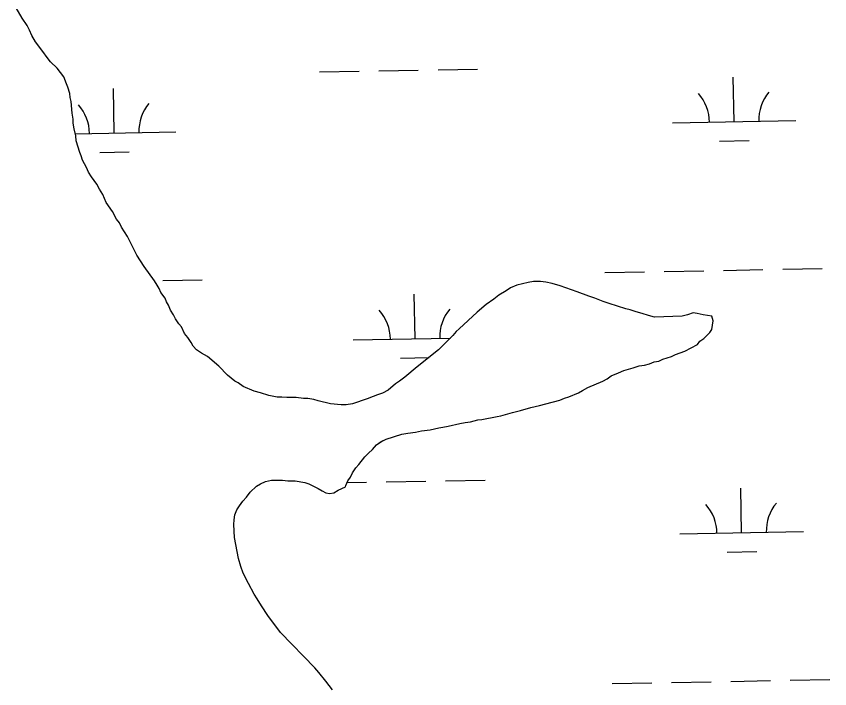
# Model space of a CAD drawing. Extents: x 3957609 to 3995875, y 234277 to 260273.
# Drawn here: x 3970136 to 3970794, y 249408 to 249952 of the extents above; entities that cross this region are included whole.
import ezdxf

# ---------------------------------------------------------------- set-up
doc = ezdxf.new("R2010")
doc.units = 0
doc.layers.add('V-TOPO-SHOR', color=7, linetype='Continuous')
doc.layers.add('V-WETL-SWMP', color=7, linetype='Continuous')

msp = doc.modelspace()

# ---------------------------------------------------------------- linework, layer by layer
at = {"layer": 'V-TOPO-SHOR'}
for points in [[(3970179.416, 249885.938), (3970179.014, 249889.111), (3970177.421, 249894.264), (3970176.227, 249897.037), (3970174.234, 249902.587), (3970168.672, 249909.716), (3970163.507, 249914.862), (3970161.52, 249917.238), (3970156.353, 249924.367), (3970151.188, 249931.101), (3970148.405, 249936.252), (3970146.414, 249940.612), (3970144.426, 249944.177), (3970140.45, 249950.119), (3970135.679, 249958.44)], [(3970652.403, 249708.25), (3970649.231, 249709.036), (3970640.5, 249711.799), (3970637.328, 249712.585), (3970632.566, 249714.164), (3970628.997, 249714.953), (3970615.507, 249719.293), (3970610.745, 249720.872), (3970603.999, 249723.636), (3970599.237, 249725.215), (3970589.714, 249728.769), (3970575.827, 249733.506), (3970569.48, 249735.478), (3970564.323, 249736.66), (3970559.959, 249737.049), (3970554.407, 249737.041), (3970550.046, 249736.24), (3970540.929, 249734.241), (3970535.778, 249731.853), (3970532.212, 249729.469), (3970526.269, 249725.889), (3970522.308, 249722.713), (3970515.972, 249718.338), (3970508.843, 249712.379), (3970494.191, 249698.872), (3970491.816, 249696.488), (3970489.045, 249693.312), (3970477.564, 249681.794), (3970460.137, 249667.886), (3970450.235, 249659.542), (3970445.879, 249656.364), (3970442.711, 249654.375), (3970436.769, 249649.21), (3970432.014, 249646.822), (3970428.051, 249645.231), (3970424.486, 249644.035), (3970419.728, 249642.044), (3970407.839, 249638.059), (3970402.685, 249637.258), (3970398.72, 249637.252), (3970389.993, 249638.03), (3970380.077, 249640.393), (3970376.505, 249641.577), (3970371.745, 249642.364), (3970368.176, 249642.357), (3970362.226, 249643.142), (3970354.692, 249643.13), (3970350.725, 249643.519), (3970346.76, 249643.513), (3970340.016, 249644.692), (3970333.272, 249647.06), (3970328.115, 249648.241), (3970319.382, 249652.194), (3970315.413, 249654.963), (3970312.634, 249656.544), (3970306.678, 249661.293), (3970299.529, 249668.42), (3970290.395, 249676.338), (3970285.631, 249679.105), (3970281.662, 249681.874), (3970278.881, 249684.647), (3970277.29, 249687.817), (3970274.508, 249691.778), (3970271.727, 249694.946), (3970269.337, 249700.492), (3970267.353, 249702.87), (3970264.57, 249706.831), (3970262.978, 249710.001), (3970260.592, 249713.962), (3970259.001, 249717.925), (3970257.41, 249720.698), (3970256.216, 249723.473), (3970252.638, 249728.226), (3970251.444, 249731.396), (3970249.853, 249734.169), (3970247.467, 249737.735), (3970239.121, 249749.22), (3970233.157, 249758.332), (3970225.598, 249773.391), (3970220.828, 249780.917), (3970219.235, 249784.483), (3970216.851, 249787.653), (3970213.671, 249793.594), (3970208.501, 249801.12), (3970205.716, 249807.461), (3970202.933, 249811.819), (3970200.944, 249815.782), (3970196.572, 249821.723), (3970194.186, 249825.684), (3970192.595, 249829.252), (3970189.412, 249835.195), (3970188.218, 249838.763), (3970187.022, 249841.536), (3970184.231, 249851.049), (3970183.829, 249855.014), (3970182.629, 249860.564), (3970181.828, 249865.321), (3970181.824, 249868.494), (3970181.023, 249873.251), (3970180.214, 249882.766), (3970179.416, 249885.938)], [(3970639.765, 249668.752), (3970644.058, 249669.297), (3970648.35, 249670.376), (3970652.104, 249671.992), (3970655.86, 249672.535), (3970659.078, 249674.151), (3970666.049, 249676.307), (3970669.267, 249677.923), (3970676.777, 249680.618), (3970686.963, 249686), (3970689.106, 249688.687), (3970692.323, 249690.84), (3970697.146, 249695.677), (3970698.75, 249698.362), (3970699.813, 249705.342), (3970698.733, 249709.096), (3970691.756, 249710.159), (3970686.922, 249711.224), (3970683.703, 249711.756), (3970678.876, 249710.138), (3970674.583, 249709.057), (3970652.403, 249708.25)], [(3970402.375, 249571.927), (3970403.95, 249575.881), (3970406.318, 249578.652), (3970407.893, 249582.214), (3970410.653, 249586.171), (3970413.021, 249588.939), (3970417.754, 249595.272), (3970420.91, 249598.045), (3970424.068, 249601.211), (3970427.224, 249604.773), (3970431.17, 249607.546), (3970435.121, 249609.528), (3970447.761, 249613.501), (3970452.504, 249614.3), (3970458.826, 249615.101), (3970463.568, 249616.295), (3970470.68, 249617.095), (3970477.793, 249618.689), (3970480.955, 249619.088), (3970485.301, 249619.887), (3970494.783, 249622.273), (3970499.129, 249623.071), (3970503.477, 249623.473), (3970509.404, 249625.064), (3970512.566, 249625.464), (3970524.815, 249627.856), (3970527.975, 249628.257), (3970537.457, 249631.038), (3970543.777, 249632.629), (3970552.074, 249635.013), (3970559.187, 249636.607), (3970564.323, 249638.196), (3970575.779, 249640.981), (3970579.335, 249642.568), (3970582.89, 249643.758), (3970590.789, 249646.935), (3970593.949, 249648.915), (3970598.293, 249651.295), (3970610.536, 249656.452), (3970614.091, 249658.434), (3970617.249, 249660.81), (3970623.174, 249663.192), (3970627.518, 249665.174), (3970635.026, 249667.163), (3970639.765, 249668.752)], [(3970377.441, 249424.344), (3970349.639, 249453.12), (3970339.393, 249466.832), (3970334.206, 249474.546), (3970330.704, 249480.367), (3970328.262, 249483.988), (3970323.556, 249492.63), (3970319.313, 249501.111), (3970317.365, 249506.44), (3970315.434, 249513.014), (3970312.249, 249529.898), (3970311.78, 249540.506), (3970311.989, 249544.244), (3970312.671, 249548.287), (3970314.287, 249552.162), (3970316.363, 249555.561), (3970319.067, 249559.264), (3970321.922, 249562.651), (3970324.943, 249566.661), (3970329.999, 249571.421), (3970333.302, 249573.399), (3970337.538, 249575.208), (3970342.23, 249576.232), (3970351.274, 249576.256), (3970355.476, 249575.883), (3970361.397, 249575.642), (3970369.173, 249574.438), (3970372.589, 249573.453), (3970380.171, 249569.445), (3970383.261, 249567.53), (3970386.202, 249566.084), (3970389.153, 249565.416), (3970392.592, 249565.99), (3970396.364, 249568.117), (3970402.173, 249570.839), (3970402.375, 249571.927)], [(3970391.525, 249406.678), (3970386.325, 249413.612), (3970380.658, 249420.555), (3970377.441, 249424.344)]]:
    msp.add_lwpolyline(points, dxfattribs=at)
at = {"layer": 'V-WETL-SWMP'}
for p, q in [((3970381.107, 249906.666), (3970413.102, 249907.248)), ((3970429.099, 249907.539), (3970461.094, 249908.121)), ((3970477.091, 249908.411), (3970509.086, 249908.993)), ((3970716.74, 249866.331), (3970716.085, 249902.325)), ((3970214.915, 249857.207), (3970214.26, 249893.201)), ((3970666.748, 249865.422), (3970766.731, 249867.24)), ((3970183.479, 249856.635), (3970264.906, 249858.116)), ((3970705.022, 249850.685), (3970729.018, 249851.121)), ((3970203.197, 249841.56), (3970227.193, 249841.996)), ((3970660.088, 249745.21), (3970692.083, 249745.792)), ((3970708.08, 249746.083), (3970740.075, 249746.665)), ((3970756.072, 249746.956), (3970788.067, 249747.537)), ((3970612.096, 249744.338), (3970644.091, 249744.92)), ((3970254.247, 249737.831), (3970286.242, 249738.413)), ((3970458.452, 249690.794), (3970457.798, 249726.788)), ((3970408.461, 249689.885), (3970487.053, 249691.314)), ((3970446.735, 249675.147), (3970469.759, 249675.566)), ((3970403.336, 249574.34), (3970419.15, 249574.628)), ((3970435.147, 249574.919), (3970467.142, 249575.501)), ((3970483.139, 249575.791), (3970515.134, 249576.373)), ((3970722.788, 249533.711), (3970722.133, 249569.705)), ((3970672.796, 249532.802), (3970772.779, 249534.62)), ((3970711.07, 249518.065), (3970735.066, 249518.501)), ((3970618.144, 249411.718), (3970650.139, 249412.3)), ((3970666.136, 249412.59), (3970698.131, 249413.172)), ((3970714.128, 249413.463), (3970746.123, 249414.045)), ((3970762.121, 249414.336), (3970794.115, 249414.917))]:
    msp.add_line(p, q, dxfattribs=at)
for points in [[(3970526.269, 249725.89), (3970522.309, 249722.712), (3970515.971, 249718.339), (3970508.842, 249712.379), (3970494.191, 249698.873), (3970491.816, 249696.489), (3970489.045, 249693.312), (3970477.563, 249681.794), (3970460.137, 249667.886), (3970450.236, 249659.542), (3970445.879, 249656.363), (3970442.71, 249654.375), (3970436.77, 249649.21), (3970432.015, 249646.823), (3970428.052, 249645.23), (3970424.485, 249644.035), (3970419.729, 249642.044), (3970407.839, 249638.059), (3970402.685, 249637.258), (3970398.719, 249637.252), (3970389.994, 249638.031), (3970380.076, 249640.394), (3970376.505, 249641.578), (3970371.745, 249642.363), (3970368.176, 249642.358), (3970362.226, 249643.141), (3970354.692, 249643.129), (3970350.725, 249643.519), (3970346.76, 249643.513), (3970340.016, 249644.692), (3970333.271, 249647.06), (3970328.114, 249648.241), (3970319.383, 249652.193), (3970315.413, 249654.963), (3970312.634, 249656.544), (3970306.678, 249661.293), (3970299.529, 249668.42), (3970290.395, 249676.337), (3970285.632, 249679.105), (3970281.662, 249681.874), (3970278.881, 249684.646), (3970277.29, 249687.816), (3970274.508, 249691.777), (3970271.727, 249694.945), (3970269.338, 249700.493), (3970267.352, 249702.869), (3970264.569, 249706.83), (3970262.978, 249710), (3970260.592, 249713.962), (3970259, 249717.925), (3970257.409, 249720.698), (3970256.215, 249723.472), (3970252.638, 249728.225), (3970251.443, 249731.396), (3970249.853, 249734.169), (3970247.467, 249737.734), (3970239.121, 249749.221), (3970233.158, 249758.332), (3970225.599, 249773.39), (3970220.828, 249780.917), (3970219.236, 249784.483), (3970216.852, 249787.652), (3970213.67, 249793.595), (3970208.502, 249801.121), (3970205.716, 249807.462), (3970202.933, 249811.819), (3970200.944, 249815.782), (3970196.572, 249821.723), (3970194.186, 249825.685), (3970192.594, 249829.251), (3970189.412, 249835.195), (3970188.217, 249838.762), (3970187.023, 249841.536), (3970184.231, 249851.049), (3970183.829, 249855.014), (3970182.63, 249860.564), (3970181.829, 249865.321), (3970181.824, 249868.494), (3970181.023, 249873.251), (3970180.215, 249882.767), (3970179.416, 249885.938), (3970179.015, 249889.11), (3970177.42, 249894.263), (3970176.226, 249897.037), (3970174.234, 249902.586), (3970168.671, 249909.715), (3970163.507, 249914.862), (3970161.521, 249917.238), (3970156.354, 249924.368), (3970151.188, 249931.101), (3970148.404, 249936.252), (3970146.414, 249940.611), (3970144.425, 249944.177), (3970140.45, 249950.119), (3970135.678, 249958.439)], [(3970333.303, 249573.399), (3970337.538, 249575.208), (3970342.23, 249576.232), (3970351.273, 249576.256), (3970355.476, 249575.883), (3970361.397, 249575.641), (3970369.174, 249574.437), (3970372.59, 249573.452), (3970380.171, 249569.445), (3970383.261, 249567.529), (3970386.202, 249566.083), (3970389.154, 249565.417), (3970392.592, 249565.99), (3970396.365, 249568.118), (3970402.173, 249570.84), (3970402.375, 249571.927), (3970403.95, 249575.882), (3970406.317, 249578.653), (3970407.892, 249582.213), (3970410.653, 249586.17), (3970413.02, 249588.94), (3970417.753, 249595.272), (3970420.91, 249598.044), (3970424.067, 249601.211), (3970427.223, 249604.773), (3970431.171, 249607.546), (3970435.121, 249609.529), (3970447.762, 249613.502), (3970452.504, 249614.3), (3970458.827, 249615.101), (3970463.568, 249616.294), (3970470.681, 249617.096), (3970477.793, 249618.689), (3970480.955, 249619.089), (3970485.301, 249619.887), (3970494.783, 249622.273), (3970499.13, 249623.071), (3970503.477, 249623.473), (3970509.403, 249625.064), (3970512.565, 249625.464), (3970524.814, 249627.855), (3970527.975, 249628.256), (3970537.457, 249631.038), (3970543.778, 249632.629), (3970552.074, 249635.014), (3970559.186, 249636.606), (3970564.322, 249638.196), (3970575.78, 249640.981), (3970579.335, 249642.568), (3970582.89, 249643.759), (3970590.79, 249646.934), (3970593.949, 249648.915), (3970598.293, 249651.294), (3970610.537, 249656.452), (3970614.091, 249658.434), (3970617.25, 249660.81), (3970623.175, 249663.191), (3970627.519, 249665.175), (3970635.026, 249667.163), (3970639.766, 249668.752), (3970644.058, 249669.296), (3970648.35, 249670.376), (3970652.104, 249671.992), (3970655.86, 249672.535), (3970659.077, 249674.15), (3970666.05, 249676.308), (3970669.267, 249677.923), (3970676.776, 249680.618), (3970686.964, 249686.001), (3970689.106, 249688.688), (3970692.323, 249690.84), (3970697.145, 249695.677), (3970698.75, 249698.363), (3970699.813, 249705.341), (3970698.733, 249709.096), (3970691.755, 249710.158), (3970686.923, 249711.224), (3970683.702, 249711.755), (3970678.875, 249710.138), (3970674.584, 249709.057), (3970652.404, 249708.249), (3970649.23, 249709.037), (3970640.501, 249711.798), (3970637.328, 249712.586), (3970632.566, 249714.165), (3970628.996, 249714.952), (3970615.506, 249719.293), (3970610.745, 249720.871), (3970603.999, 249723.636), (3970599.237, 249725.215), (3970589.714, 249728.769), (3970575.827, 249733.505), (3970569.479, 249735.478), (3970564.322, 249736.659), (3970559.959, 249737.049), (3970554.407, 249737.04), (3970550.046, 249736.239), (3970540.928, 249734.242), (3970535.777, 249731.854), (3970532.212, 249729.469), (3970526.269, 249725.89)], [(3970391.526, 249406.678), (3970386.326, 249413.613), (3970380.659, 249420.555), (3970377.44, 249424.343), (3970349.64, 249453.12), (3970339.394, 249466.832), (3970334.206, 249474.547), (3970330.704, 249480.366), (3970328.263, 249483.987), (3970323.555, 249492.63), (3970319.313, 249501.11), (3970317.364, 249506.439), (3970315.433, 249513.014), (3970312.248, 249529.898), (3970311.779, 249540.506), (3970311.989, 249544.244), (3970312.671, 249548.287), (3970314.287, 249552.161), (3970316.363, 249555.561), (3970319.067, 249559.263), (3970321.922, 249562.652), (3970324.942, 249566.661), (3970330, 249571.421), (3970333.303, 249573.399)]]:
    msp.add_lwpolyline(points, dxfattribs=at)
for centre, start, end in [((3970771.965, 249867.81), 140.269876, 181.813534), ((3970661.497, 249865.802), 0.269879, 41.813537), ((3970159.672, 249856.677), 0.269879, 41.813537), ((3970270.14, 249858.686), 140.269876, 181.813534), ((3970403.21, 249690.264), 0.269879, 41.813537), ((3970513.677, 249692.273), 140.269876, 181.813534), ((3970667.545, 249533.182), 0.269879, 41.813537), ((3970778.013, 249535.19), 140.269876, 181.813534)]:
    msp.add_arc(centre, 35.246, start, end, dxfattribs=at)

doc.saveas('drawing.dxf')
